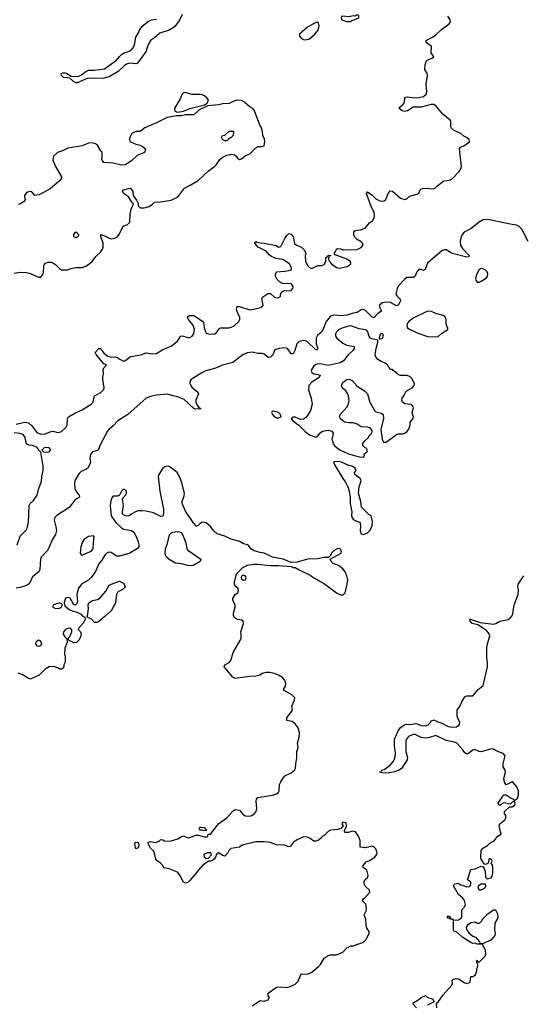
# Model space of a CAD drawing. Header units: inches. Extents: x 2106670 to 2322961, y 36024 to 224899.
# Tile 259 of 281: x 2261685 to 2266557, y 196245 to 205770. Entities that reach past the tile are written whole.
import ezdxf

# ---------------------------------------------------------------- set-up
doc = ezdxf.new("R2010")
doc.units = ezdxf.units.IN
doc.header["$MEASUREMENT"] = 0
doc.layers.add('C2169', color=7, linetype='Continuous')
doc.layers.add('C2260', color=7, linetype='Continuous')

msp = doc.modelspace()

# ---------------------------------------------------------------- linework, layer by layer
at = {"layer": 'C2169', "color": 5}
for points, elevation in [([(2262297.6, 200000), (2262314, 199990), (2262318, 199970), (2262303.5, 199936.5), (2262261, 199890), (2262252, 199870), (2262272, 199850), (2262278, 199830), (2262276, 199810), (2262261, 199770), (2262234, 199746), (2262210, 199742), (2262163.1, 199763.1), (2262158, 199770), (2262158, 199790), (2262170, 199802), (2262189.3, 199849.3), (2262189.3, 199869.3), (2262180.2, 199880.2), (2262164.7, 199884.7), (2262130, 199875.1), (2262107.7, 199850), (2262106.6, 199826.6), (2262121.1, 199801.1), (2262142, 199782), (2262144.7, 199750), (2262121, 199690), (2262118, 199630), (2262124.7, 199610), (2262123.6, 199556.4), (2262112, 199530), (2262112, 199510), (2262103.6, 199496.4), (2262091.6, 199488.4), (2262070, 199488), (2262057.2, 199497.2), (2262013.6, 199513.6), (2261970, 199509.2), (2261930, 199486), (2261871.8, 199428.2), (2261790, 199389), (2261770, 199397.2), (2261710, 199437), (2261668.7, 199450)], 40), ([(2262510.8, 200000), (2262450, 199949.2), (2262430, 199939), (2262410, 199939), (2262379, 199970), (2262338, 199990), (2262339.4, 200000)], 40), ([(2263935.3, 196230), (2264010, 196280.7), (2264050, 196276), (2264090, 196286.8), (2264102, 196310), (2264089, 196329), (2264084, 196350), (2264169.7, 196410.3), (2264207.5, 196412.5), (2264270, 196407), (2264310, 196419.5), (2264350, 196441.1), (2264380.5, 196470), (2264405.1, 196534.9), (2264410, 196538.8), (2264470, 196538), (2264510, 196557.4), (2264575.6, 196610), (2264593.6, 196630), (2264632, 196690), (2264670, 196717.1), (2264690, 196724), (2264750, 196724), (2264790, 196738.4), (2264810, 196750.6), (2264850, 196790.8), (2264864.7, 196795.3), (2264870, 196802), (2264890, 196811), (2264910.9, 196810.9), (2265010, 196846.7), (2265032.5, 196867.5), (2265065.6, 196930), (2265066.6, 196950), (2265042.9, 196982.9), (2265036.2, 197010), (2265034.5, 197070), (2265019, 197110), (2265037.2, 197150), (2265041.2, 197170), (2265038, 197198), (2265034, 197214), (2265010, 197235.3), (2265001.2, 197250), (2265010, 197264.7), (2265025.1, 197274.9), (2265072, 197330), (2265069.3, 197350), (2265030, 197384.5), (2265017.6, 197410), (2265016.2, 197430), (2265022.7, 197450), (2265050, 197471.3), (2265057, 197490), (2265044, 197544), (2265009.1, 197569.1), (2265009, 197589), (2265038, 197622), (2265070, 197635.5), (2265119.5, 197670), (2265137, 197690), (2265142, 197710), (2265130, 197748.7), (2265110, 197769), (2265090, 197775.3), (2265030, 197758), (2264984, 197764), (2264978, 197770), (2264978, 197830), (2264962, 197870), (2264933.6, 197913.6), (2264901, 197919), (2264867.3, 197907.3), (2264830, 197908), (2264826, 197930), (2264836.4, 197943.6), (2264846, 197970), (2264842, 198002), (2264810, 198006), (2264802, 197990), (2264814, 197970), (2264792.7, 197947.3), (2264763.6, 197936.4), (2264691.6, 197928.4), (2264670, 197918), (2264630, 197878), (2264611.6, 197868.4), (2264603.6, 197856.4), (2264572, 197830), (2264550, 197822), (2264530, 197822), (2264495.3, 197850), (2264470, 197862.7), (2264430, 197864), (2264370, 197835.3), (2264332, 197810), (2264303.6, 197776.4), (2264290, 197768), (2264245.6, 197785.6), (2264170, 197788.7), (2264109.6, 197809.6), (2264050, 197815.6), (2263970, 197815.6), (2263850, 197789.2), (2263830, 197781.2), (2263810, 197765.2), (2263727.1, 197752.9), (2263710, 197735.3), (2263698.8, 197710), (2263670, 197679), (2263650, 197685.2), (2263608.5, 197711.5), (2263587.3, 197692.7), (2263580.7, 197670), (2263566, 197650), (2263550, 197637.2), (2263530, 197629.2), (2263510, 197629), (2263450, 197585.2), (2263405.8, 197534.2), (2263390, 197509.2), (2263330, 197444), (2263310, 197424), (2263290, 197418), (2263266, 197430), (2263238, 197490), (2263210, 197522), (2263130, 197554), (2263084, 197564), (2263068, 197590), (2263048, 197610), (2263013.6, 197633.6), (2263002, 197650), (2262990, 197706), (2262978, 197730), (2262950, 197754), (2262929.5, 197790.5), (2262929.3, 197810), (2262950, 197819.1), (2262990, 197810.3), (2263010, 197812.7), (2263035.2, 197824.8), (2263050, 197838), (2263070, 197837.3), (2263087.2, 197827.2), (2263104.4, 197824.4), (2263150, 197827.6), (2263213.3, 197846.7), (2263250, 197867.7), (2263270, 197873.4), (2263310, 197856.3), (2263330, 197857.1), (2263390, 197881), (2263410, 197881), (2263473.6, 197866.4), (2263494.6, 197865.4), (2263506, 197870), (2263508, 197892), (2263530, 197891.3), (2263610, 197994.8), (2263689, 198050), (2263746.2, 198113.8), (2263770, 198128), (2263810, 198124), (2263843.9, 198083.9), (2263868.7, 198068.7), (2263904.7, 198064.7), (2263930, 198070.4), (2263957.6, 198090), (2263973.6, 198110), (2263979.6, 198139.6), (2263972.7, 198210), (2263977.2, 198230), (2263990, 198246), (2264130, 198268.2), (2264170, 198280.5), (2264185.2, 198290), (2264194.5, 198310), (2264199.6, 198370), (2264210, 198398.8), (2264230, 198430.8), (2264250, 198454), (2264310, 198482.8), (2264344, 198510), (2264353.2, 198530), (2264355.1, 198570), (2264367, 198630), (2264365.6, 198690), (2264379.3, 198730), (2264372.5, 198772.5), (2264387.8, 198830), (2264391.8, 198870), (2264379.3, 198919.3), (2264350, 198959), (2264320.2, 198980.2), (2264269.2, 198990), (2264270, 199016), (2264324, 199090), (2264319, 199130), (2264343.6, 199190), (2264346.6, 199210), (2264318.2, 199238.2), (2264242, 199282), (2264238, 199290), (2264256.5, 199323.5), (2264261.2, 199350), (2264250, 199382), (2264226.8, 199406.8), (2264189.3, 199429.3), (2264150, 199445.2), (2264106.4, 199453.6), (2264070, 199454), (2264030, 199444), (2264010, 199429.2), (2263970, 199419.3), (2263910, 199417), (2263770, 199398), (2263746.6, 199410), (2263662.7, 199510), (2263670, 199530.7), (2263710, 199551.3), (2263728.7, 199570), (2263748.7, 199650), (2263822, 199770), (2263828.7, 199790), (2263828.7, 199830), (2263824, 199850), (2263848.7, 199930), (2263848, 199950), (2263830, 199962), (2263791, 199969), (2263770, 199979.3), (2263759.3, 199990), (2263756, 200000)], 40), ([(2265719.3, 196210), (2265718, 196250), (2265722, 196258), (2265730, 196262), (2265782.9, 196337.1), (2265865.1, 196430), (2265873.2, 196450), (2265869, 196470), (2265875.3, 196484.7), (2265906.3, 196493.7), (2265930.6, 196490.6), (2265990, 196451.3), (2266013.2, 196446.8), (2266042, 196458), (2266050, 196514), (2266070, 196514), (2266095.3, 196530), (2266108, 196570), (2266108, 196590), (2266118, 196610), (2266118, 196638), (2266108, 196650), (2266106, 196670), (2266110, 196672), (2266118, 196658), (2266130, 196654), (2266189, 196710), (2266196, 196730), (2266192.7, 196767.3), (2266162, 196822), (2266147.3, 196827.3), (2266110, 196828), (2266090, 196835.3), (2266070, 196834), (2266050, 196842), (2265973.2, 196890), (2265910, 196945.2), (2265889.4, 196949.4), (2265882, 196962), (2265880.4, 197059.6), (2265930, 197061), (2265958, 197082), (2265963.7, 197090), (2265962, 197158), (2265990, 197191.3), (2265997, 197210), (2265989.4, 197250), (2265972.6, 197272.6), (2265928.6, 197308.6), (2265881.2, 197390), (2265890, 197410.7), (2265930, 197418), (2265950, 197401), (2265970, 197398), (2265990, 197387.3), (2266010, 197382.8), (2266035.1, 197384.9), (2266042, 197390), (2266048.7, 197410), (2266048, 197428), (2266018, 197450), (2266049.4, 197550), (2266090, 197554.9), (2266150, 197580.7), (2266170, 197574), (2266178.8, 197558.8), (2266186.8, 197530), (2266190, 197474), (2266210, 197454), (2266218, 197462), (2266246, 197470), (2266256.4, 197483.6), (2266262, 197510), (2266262, 197570), (2266258, 197590), (2266246, 197610), (2266255.3, 197630), (2266250, 197646), (2266230, 197655.3), (2266224.7, 197650), (2266219.6, 197620.4), (2266212.7, 197607.3), (2266190, 197598), (2266182, 197602), (2266150, 197649), (2266145.4, 197665.4), (2266148, 197732), (2266157.2, 197750), (2266210, 197780.5), (2266234.7, 197805.3), (2266274.2, 197825.8), (2266309.6, 197870.4), (2266342, 197890), (2266325.1, 197950), (2266324.8, 197975.2), (2266329.6, 197990.4), (2266378, 198030), (2266389.3, 198050), (2266389.2, 198070), (2266374, 198090), (2266374, 198110), (2266424.7, 198155.3), (2266450, 198154.8), (2266476, 198170), (2266478, 198198), (2266470, 198208), (2266450, 198202), (2266430, 198182), (2266370, 198194), (2266340.7, 198179.3), (2266330, 198168), (2266326, 198170), (2266318, 198178), (2266315.3, 198190), (2266360.2, 198259.8), (2266369.4, 198270.6), (2266390, 198270.7), (2266439.3, 198239.3), (2266462, 198230), (2266470, 198214), (2266500.2, 198239.8), (2266509.3, 198270), (2266509.1, 198309.1), (2266495.3, 198350), (2266454.6, 198394.6), (2266450, 198398), (2266390, 198368.7), (2266373.6, 198393.6), (2266367.3, 198430), (2266385.6, 198490), (2266380.7, 198510), (2266363.3, 198543.3), (2266361.7, 198570), (2266382, 198650), (2266362, 198670), (2266310, 198689.6), (2266270, 198711.8), (2266250, 198716.2), (2266150, 198686.3), (2266130, 198689.6), (2266089.4, 198709.4), (2266070, 198705.1), (2266030, 198673), (2266010, 198666), (2265990, 198678), (2265967.9, 198710), (2265912.5, 198770), (2265890, 198781.3), (2265810, 198796.8), (2265710, 198845.8), (2265650, 198824.7), (2265610, 198819.3), (2265570, 198827.7), (2265510, 198855.2), (2265490, 198856.3), (2265445, 198835), (2265426, 198810), (2265421.3, 198790), (2265420.2, 198690), (2265437.4, 198630), (2265434.6, 198610), (2265380.4, 198530), (2265354.8, 198510), (2265310, 198495.1), (2265250, 198482.6), (2265190, 198484), (2265168, 198490), (2265182, 198498), (2265188.7, 198510), (2265210, 198518), (2265270, 198557), (2265302.5, 198597.5), (2265314, 198626), (2265321.5, 198670), (2265309.9, 198750), (2265311.6, 198810), (2265346.3, 198890), (2265370, 198922), (2265410, 198951.5), (2265430, 198956.1), (2265470, 198951.1), (2265510, 198960.2), (2265530, 198958), (2265570, 198941), (2265610, 198938), (2265636.4, 198950), (2265658.2, 198970), (2265670, 198988.7), (2265690, 198997.4), (2265730, 198976.9), (2265770, 198963.9), (2265830, 198932.9), (2265870, 198924.9), (2265912, 198930), (2265937.4, 198950), (2265942, 198970), (2265916.5, 199030), (2265916.4, 199090), (2265947.2, 199132.8), (2265962.2, 199170), (2265990, 199218.4), (2266010, 199230.3), (2266070, 199230.8), (2266118.7, 199290), (2266169.6, 199330), (2266209.9, 199510.1), (2266211.1, 199550), (2266202.8, 199597.2), (2266205.7, 199690), (2266209.3, 199730.7), (2266232.5, 199810), (2266226.5, 199830), (2266200.1, 199860.1), (2266115.9, 199915.9), (2266062.4, 199930), (2266043.6, 199950), (2266044, 199964), (2266038, 199970), (2266050, 199971.3), (2266062.9, 199962.9), (2266139.4, 199939.4), (2266270, 199922.9), (2266291.3, 199928.7), (2266329.2, 199950.7), (2266410, 199967.2), (2266430, 199980.7), (2266444.4, 200000)], 20), ([(2265523.6, 196210), (2265488.7, 196250), (2265498.6, 196261.4), (2265546.6, 196290), (2265570, 196310.7), (2265610, 196331), (2265631.1, 196311.1), (2265676.9, 196296.9), (2265694, 196270), (2265630, 196235.3)], 20)]:
    msp.add_lwpolyline(points, dxfattribs=dict(at, elevation=elevation))
for points, elevation in [([(2261870, 199766.6), (2261842, 199750), (2261836.3, 199730), (2261850, 199714), (2261870, 199710.6), (2261890, 199717.3), (2261897.6, 199730), (2261890, 199759.3)], 40), ([(2263470, 197922), (2263450, 197928.7), (2263428.4, 197928.4), (2263424, 197950), (2263430, 197958), (2263440.2, 197959.8), (2263470, 197956), (2263491.3, 197930), (2263490, 197926)], 40), ([(2262810, 197748), (2262797.2, 197790), (2262799, 197801), (2262802, 197810), (2262810, 197813.4), (2262830, 197810.6), (2262838.8, 197790), (2262833, 197767), (2262830, 197758)], 40), ([(2263535.3, 197710), (2263502, 197710), (2263478.8, 197701.2), (2263464.9, 197690), (2263470.7, 197670.7), (2263490, 197656), (2263510, 197658), (2263541.2, 197690)], 40), ([(2266190, 197406), (2266150, 197406), (2266124.7, 197390), (2266118, 197370), (2266130, 197352), (2266150, 197352), (2266170, 197362), (2266190, 197374), (2266195.3, 197390)], 20), ([(2265878, 197062), (2265870, 197066), (2265852, 197068), (2265838, 197078), (2265830, 197078), (2265822, 197090), (2265824.7, 197095.3), (2265830, 197102), (2265850, 197091.3), (2265854, 197074), (2265874, 197070)], 20), ([(2266290, 197155.3), (2266270, 197155.3), (2266204.7, 197110), (2266162, 197070), (2266150, 197046), (2266130, 197026), (2266110, 197028), (2266090, 197039), (2266050, 197032.7), (2266016, 197010), (2266004.9, 196990), (2266008.1, 196968.1), (2266030, 196938), (2266070, 196904.7), (2266094, 196894), (2266134, 196850), (2266138, 196838), (2266170, 196832), (2266190, 196846), (2266250, 196867.3), (2266284, 196910), (2266288.7, 196930), (2266282, 196970), (2266284, 197030), (2266308.7, 197070), (2266312.7, 197090), (2266310, 197118)], 20)]:
    msp.add_lwpolyline(points, close=True, dxfattribs=dict(at, elevation=elevation))
at = {"layer": 'C2260', "color": 5}
for points, elevation in [([(2261650, 201857.2), (2261730, 201877.6), (2261770, 201869.1), (2261802.4, 201842.4), (2261850, 201775.6), (2261890, 201759.3), (2261930, 201763.8), (2261990, 201787), (2262010, 201788.5), (2262050, 201777.6), (2262070, 201778.7), (2262090, 201787.2), (2262130, 201825.3), (2262143.1, 201850), (2262146.2, 201910), (2262156.2, 201930), (2262216.9, 201963.1), (2262290, 201994.9), (2262375.1, 202050), (2262395.1, 202070), (2262407.8, 202132.2), (2262470, 202163.8), (2262496.2, 202190), (2262502, 202210), (2262488, 202290), (2262488, 202310), (2262497.2, 202350), (2262494, 202386), (2262498, 202402), (2262526, 202430), (2262500.2, 202440.2), (2262425.1, 202530), (2262416.2, 202550), (2262450, 202590.7), (2262470, 202591), (2262480.4, 202570), (2262502.6, 202542.6), (2262536.5, 202516.5), (2262570, 202506), (2262607.9, 202507.9), (2262630, 202504), (2262648.7, 202488.7), (2262690, 202468.5), (2262710, 202473), (2262751.3, 202508.7), (2262868, 202530), (2262910, 202548), (2262970, 202536.5), (2263010, 202540.3), (2263070, 202578.7), (2263150, 202613), (2263210, 202659.3), (2263236.2, 202703.8), (2263247.3, 202712.7), (2263270, 202710.4), (2263310, 202695.3), (2263330, 202696.9), (2263354, 202710), (2263370.6, 202730), (2263375.2, 202775.2), (2263359.3, 202819.3), (2263318, 202870), (2263309.2, 202890), (2263316.5, 202903.5), (2263328, 202910), (2263370, 202908.2), (2263453.3, 202853.3), (2263461.7, 202841.7), (2263470.3, 202790), (2263490, 202739.3), (2263510, 202730.4), (2263570, 202728.9), (2263590, 202743), (2263618.4, 202781.6), (2263630, 202788), (2263710, 202790.3), (2263730, 202794.9), (2263759.5, 202810), (2263803.6, 202850), (2263813.5, 202870), (2263813.3, 202890), (2263784.8, 202955.2), (2263781.6, 202970), (2263790, 202994.8), (2263810, 202995.5), (2263910, 202964.9), (2263948.8, 202968.8), (2264013.3, 202986.7), (2264027.5, 202992.5), (2264040.9, 203010), (2264026.6, 203073.4), (2264034.8, 203085.2), (2264081.5, 203118.5), (2264090, 203122.8), (2264110, 203121), (2264150, 203086.8), (2264170, 203081), (2264190, 203082), (2264208, 203092), (2264208, 203108), (2264215.3, 203130), (2264230, 203144.7), (2264249.2, 203150.8), (2264266.8, 203146.8), (2264310, 203150.8), (2264326, 203170), (2264329.3, 203190), (2264318, 203210), (2264310, 203215.6), (2264230, 203219.5), (2264207.3, 203227.3), (2264176.6, 203256.6), (2264161.2, 203290), (2264159, 203310), (2264170, 203331), (2264250, 203336.4), (2264310, 203348), (2264313, 203370), (2264296.3, 203410), (2264230, 203450.9), (2264161.4, 203461.4), (2264119.5, 203479.5), (2264097.2, 203497.2), (2264070, 203531.2), (2263992.7, 203570), (2263959, 203610), (2263960.2, 203619.8), (2263970, 203624.7), (2263978, 203618), (2264010, 203610.3), (2264051.5, 203608.5), (2264133, 203593), (2264164.9, 203584.9), (2264190, 203570.8), (2264210, 203577.3), (2264250, 203654.8), (2264270, 203682.8), (2264290, 203700.7), (2264310, 203694), (2264330, 203674), (2264344, 203604), (2264362, 203590), (2264411.3, 203570), (2264439.8, 203539.8), (2264452, 203510), (2264446, 203490), (2264450, 203434), (2264470, 203392), (2264490, 203372), (2264510, 203362), (2264568.4, 203391.6), (2264610, 203392), (2264630, 203402), (2264648, 203430), (2264646, 203470), (2264662, 203478), (2264670, 203492), (2264694, 203490), (2264678, 203482), (2264672.7, 203467.3), (2264672, 203450), (2264682, 203430), (2264701, 203410), (2264750, 203373.4), (2264774.8, 203365.2), (2264857.5, 203382.5), (2264889, 203410), (2264885.2, 203430), (2264850, 203455.1), (2264736.4, 203496.4), (2264728, 203510), (2264738, 203522), (2264749.6, 203550.4), (2264764.1, 203555.9), (2264790, 203554), (2264810, 203544), (2264823.4, 203543.4), (2264950, 203548.4), (2264990, 203566.8), (2265008.7, 203590), (2265002, 203610), (2264990, 203622), (2264950, 203644), (2264927.3, 203667.3), (2264918, 203690), (2264916, 203710), (2264919, 203721), (2264929.3, 203730.7), (2264983.2, 203736.8), (2265025.6, 203754.4), (2265070, 203804.7), (2265096.5, 203823.5), (2265112.3, 203847.7), (2265117.6, 203870), (2265115.4, 203910), (2265083.9, 203963.9), (2265046.6, 204070), (2265041.2, 204090), (2265050, 204104.7), (2265093.9, 204073.9), (2265130, 204037.1), (2265170, 204017.3), (2265190, 204016), (2265210, 204018), (2265228, 204030), (2265248, 204090), (2265270, 204116), (2265290, 204111), (2265370, 204044), (2265410, 204031), (2265430, 204038), (2265450, 204056), (2265470, 204066), (2265530, 204082.8), (2265542, 204090), (2265565.2, 204130), (2265583, 204137), (2265610, 204139.6), (2265686.8, 204133.2), (2265710, 204146), (2265734, 204170), (2265789, 204210), (2265842.9, 204217.1), (2265869.6, 204230.4), (2265937.2, 204302.8), (2265953.3, 204326.7), (2265958.4, 204350), (2265940.1, 204519.9), (2265950, 204536), (2265982, 204550), (2266035.3, 204590), (2266033.2, 204610), (2266007, 204630), (2265982.8, 204642.8), (2265951.9, 204670), (2265882.7, 204702.7), (2265861.1, 204721.1), (2265855.3, 204735.3), (2265856.5, 204790), (2265850, 204799), (2265777.2, 204857.2), (2265713.9, 204933.9), (2265690, 204948.6), (2265666, 204950), (2265570, 204925.7), (2265490, 204923.9), (2265435.5, 204890), (2265410, 204883.2), (2265385.6, 204890), (2265355.8, 204910), (2265368.7, 204930), (2265391.5, 204948.5), (2265407.9, 204970), (2265412.1, 205010), (2265418.9, 205021.1), (2265434.5, 205025.5), (2265510, 205015.1), (2265550, 205018.2), (2265591.6, 205028.4), (2265618.1, 205050), (2265622.7, 205070), (2265616, 205150), (2265628.6, 205230), (2265627, 205250), (2265605.2, 205290), (2265606.6, 205333.4), (2265615.8, 205364.2), (2265624.2, 205375.7), (2265679.7, 205400.3), (2265691.5, 205410), (2265667.1, 205450), (2265668.4, 205510), (2265618, 205550), (2265618, 205570), (2265678, 205602), (2265710, 205624.5), (2265765.5, 205674.5), (2265840.7, 205730), (2265853.7, 205750), (2265849, 205770), (2265826, 205806)], 20), ([(2263257.8, 205822.2), (2263230, 205766.2), (2263190, 205708.9), (2263170, 205691.7), (2263130, 205669.4), (2263039.5, 205640.5), (2262990, 205595.7), (2262949.6, 205570.4), (2262926.5, 205530), (2262910, 205464.7), (2262823.1, 205350), (2262810, 205344.2), (2262750, 205348.4), (2262718.9, 205341.1), (2262695.5, 205324.5), (2262638.3, 205270), (2262550, 205217.6), (2262490, 205203), (2262373.6, 205206.4), (2262338.3, 205201.7), (2262239.8, 205160.2), (2262230, 205159), (2262210, 205169), (2262170, 205204), (2262149.1, 205209.1), (2262108, 205210), (2262088, 205230), (2262086, 205250), (2262102, 205258), (2262124, 205256), (2262142, 205250), (2262183.5, 205223.5), (2262250, 205221.6), (2262283, 205237), (2262323.7, 205270), (2262350, 205282), (2262410, 205281.5), (2262504.2, 205295.8), (2262620.6, 205379.4), (2262650, 205415.8), (2262670, 205432.9), (2262696.2, 205450), (2262737.9, 205462.1), (2262763.2, 205476.8), (2262781.4, 205498.6), (2262794.1, 205525.9), (2262810, 205600.4), (2262835.4, 205644.6), (2262842.8, 205670), (2262870, 205708), (2262930, 205756.1), (2262962, 205770), (2263010, 205775.5)], 20), ([(2261630, 203319.1), (2261690, 203328), (2261750, 203325.5), (2261790, 203315.5), (2261850, 203284.9), (2261870, 203278.8), (2261890, 203281), (2261910, 203304.7), (2261916.2, 203323.8), (2261918, 203390), (2261929.6, 203410.4), (2261956.6, 203423.4), (2261990, 203424.9), (2261999.9, 203419.9), (2262030, 203400.7), (2262070, 203362.8), (2262090.9, 203350.9), (2262146, 203350), (2262193.3, 203366.7), (2262230, 203372.7), (2262290, 203374), (2262330, 203390.7), (2262385.2, 203430), (2262420.1, 203479.9), (2262470, 203526), (2262485.2, 203550), (2262492.3, 203570), (2262492.7, 203610), (2262468.7, 203670), (2262468.9, 203691.1), (2262530, 203671), (2262550, 203656), (2262570, 203651), (2262604.7, 203655.3), (2262630, 203671.3), (2262650, 203698), (2262686.8, 203773.2), (2262728, 203790), (2262749.1, 203810.9), (2262754, 203890), (2262763.1, 203936.9), (2262786, 203990), (2262770, 204006), (2262737.2, 204057.2), (2262689, 204090), (2262679, 204110), (2262690, 204124.7), (2262750, 204142), (2262756.9, 204136.9), (2262778, 204110), (2262782, 204070), (2262814, 204026), (2262831.1, 203991.1), (2262832, 203970), (2262851.6, 203951.6), (2262890, 203951.3), (2262936.5, 203963.5), (2262970, 203984.7), (2262990, 204004.7), (2263047.3, 204007.3), (2263150, 204025.5), (2263210, 204054.8), (2263230, 204074.8), (2263278, 204142), (2263335.3, 204170), (2263410, 204216), (2263511, 204309), (2263569.7, 204350.3), (2263589.7, 204370.3), (2263622.6, 204417.4), (2263644, 204436), (2263690, 204460.4), (2263730.7, 204470.7), (2263762, 204462), (2263778, 204450), (2263792, 204430), (2263810, 204418), (2263830, 204426), (2263870, 204456), (2263910, 204471.3), (2263969.3, 204530.7), (2263990, 204544.7), (2264030, 204544.7), (2264048.4, 204551.6), (2264058, 204590), (2264054, 204614), (2264038, 204650), (2264034, 204690), (2264021.2, 204730), (2264009.2, 204750), (2263956, 204890), (2263939, 204910), (2263910, 204926.6), (2263850, 204978.4), (2263830, 204987.6), (2263790, 204991.3), (2263756.7, 204983.3), (2263710, 204960.9), (2263650, 204957), (2263612.4, 204947.6), (2263504, 204936), (2263421.6, 204898.4), (2263371.1, 204848.9), (2263290, 204849), (2263250, 204841.2), (2263202, 204842), (2263110, 204824.5), (2263008.5, 204771.5), (2262896.7, 204723.3), (2262850.7, 204689.3), (2262810, 204689.2), (2262771.3, 204670), (2262751, 204630), (2262746, 204610), (2262751.6, 204591.6), (2262810, 204564.7), (2262850, 204556), (2262870, 204546.8), (2262890, 204530.8), (2262902, 204510), (2262892.8, 204487.2), (2262822.4, 204457.6), (2262770.4, 204409.6), (2262710, 204365.2), (2262670, 204362), (2262590, 204382), (2262498, 204390), (2262482, 204410), (2262480.2, 204420.2), (2262484, 204450), (2262482, 204490), (2262470, 204502), (2262436.5, 204556.5), (2262418, 204570), (2262390, 204579.3), (2262350, 204574.5), (2262290, 204549.5), (2262150, 204527), (2262098.3, 204501.7), (2262050, 204484.5), (2262010.7, 204450), (2262004.9, 204410), (2262030.8, 204350), (2262090.6, 204250.6), (2262084.7, 204230), (2262071.3, 204210), (2261978, 204130), (2261870, 204075.1), (2261830, 204068.7), (2261803.7, 204103.7), (2261790, 204109.3), (2261758.8, 204101.2), (2261746.2, 204093.8), (2261730.8, 204070), (2261731, 204050), (2261742, 204030), (2261722, 204010), (2261692, 203990), (2261670, 203982)], 40), ([(2266604.7, 203624.7), (2266543.3, 203743.3), (2266517.2, 203770), (2266490, 203782.3), (2266430, 203791.1), (2266230, 203834.9), (2266190, 203838.8), (2266170, 203835.6), (2266128.7, 203811.3), (2266051.2, 203748.8), (2265986.2, 203713.8), (2265966.9, 203693.1), (2265955.4, 203670), (2265946.7, 203626.8), (2265949.7, 203589.7), (2265970, 203558.4), (2266034.7, 203490), (2266030, 203476), (2266010, 203473.3), (2265870, 203509.9), (2265810, 203544.8), (2265790, 203543.1), (2265770, 203534), (2265630, 203416.1), (2265606.2, 203353.8), (2265590, 203344.2), (2265570, 203352.2), (2265550, 203354.3), (2265541.8, 203350), (2265525.7, 203330), (2265510, 203288.8), (2265490, 203276.5), (2265430, 203275.5), (2265410, 203261.3), (2265347.9, 203192.1), (2265336.4, 203170), (2265326.6, 203130), (2265328.1, 203110), (2265335.4, 203095.4), (2265367.3, 203067.3), (2265370.2, 203050), (2265350, 203010.9), (2265330, 203000.7), (2265273, 203033), (2265250, 203037.7), (2265210, 203035.5), (2265190, 203029.8), (2265167.2, 203010), (2265166.8, 202990), (2265183.7, 202950), (2265150, 202927.4), (2265110, 202886.8), (2265090, 202895.7), (2265035, 202955), (2265010, 202965.3), (2264990, 202963.2), (2264950, 202938.2), (2264910, 202932.5), (2264850, 202910.4), (2264790, 202905.2), (2264730, 202913), (2264710, 202908.8), (2264690, 202897.5), (2264649.6, 202850), (2264610, 202754.3), (2264566, 202714), (2264553.5, 202690), (2264554, 202634), (2264568, 202590), (2264563.6, 202576.4), (2264550, 202576.9), (2264470, 202653.3), (2264450, 202663.9), (2264430, 202666.6), (2264390, 202655.8), (2264365.7, 202634.3), (2264347.5, 202570), (2264330, 202538), (2264310, 202538.7), (2264276.4, 202590), (2264250, 202597.5), (2264194.8, 202590), (2264161.3, 202578.7), (2264149.1, 202570), (2264132.3, 202527.7), (2264110, 202505.3), (2264090, 202503.5), (2264050, 202534.8), (2264030, 202540.4), (2263990, 202542.3), (2263932.6, 202552.6), (2263890, 202548.5), (2263848.1, 202530), (2263745.3, 202454.7), (2263647.6, 202427.6), (2263579.8, 202400.2), (2263487.2, 202372.8), (2263446.6, 202353.4), (2263343.2, 202290), (2263331, 202270), (2263331, 202250), (2263340.2, 202230), (2263350, 202214.6), (2263408.3, 202168.3), (2263413.4, 202150), (2263390.4, 202090), (2263390.4, 202070), (2263400.3, 202040.3), (2263418, 202018), (2263438, 202010), (2263434, 202006), (2263390, 202002.9), (2263370, 202008), (2263274.7, 202094.7), (2263210, 202123.2), (2263169.3, 202130), (2263110, 202148.9), (2263010, 202137.7), (2262950, 202124.8), (2262910, 202108.1), (2262730, 201949.9), (2262633.4, 201890), (2262590, 201840.3), (2262549.6, 201810.4), (2262533.6, 201790), (2262461.3, 201650), (2262448.5, 201611.5), (2262437.6, 201602.4), (2262390, 201589.3), (2262370, 201565.2), (2262362, 201530), (2262370.4, 201490), (2262364.4, 201470), (2262339.5, 201430), (2262330, 201421.3), (2262279.8, 201400.2), (2262260.6, 201379.4), (2262220.8, 201319.2), (2262214.8, 201290), (2262219.2, 201230), (2262236.1, 201196.1), (2262259.6, 201170), (2262264.9, 201150), (2262240.3, 201139.7), (2262217.1, 201122.9), (2262163, 201050), (2262045.5, 200974.5), (2262025, 200955), (2262018.8, 200930), (2262035.5, 200864.5), (2262039.4, 200830), (2262030, 200789.6), (2262000.5, 200739.5), (2261970, 200667.8), (2261950, 200633), (2261892.1, 200570), (2261886.2, 200550), (2261881.1, 200450), (2261871.3, 200428.7), (2261810, 200379.3), (2261784.9, 200330), (2261770.6, 200310), (2261750, 200295.1), (2261690, 200277), (2261650, 200272)], 20), ([(2261661.4, 200690), (2261690, 200774.9), (2261748.3, 200831.7), (2261756.9, 200850), (2261771.1, 200910), (2261778, 201070), (2261786, 201090), (2261819.8, 201120.2), (2261855.1, 201170), (2261865.6, 201230), (2261897.4, 201302.6), (2261898.4, 201350), (2261910.8, 201410), (2261912.2, 201450), (2261888, 201588), (2261870, 201606), (2261853, 201633), (2261813.2, 201650), (2261770, 201655.6), (2261750, 201667), (2261737.3, 201730), (2261718.1, 201758.1), (2261687.4, 201767.4), (2261630, 201772.7)], 20), ([(2263756, 200000), (2263752.7, 200010), (2263752.7, 200030), (2263769, 200090), (2263768.9, 200108.9), (2263748, 200150), (2263748, 200170), (2263768.9, 200211.1), (2263798, 200230), (2263802, 200250), (2263795.3, 200270), (2263768.7, 200290), (2263762, 200310), (2263762, 200330), (2263782, 200410), (2263842, 200470), (2263890, 200494), (2263950, 200504), (2263984.5, 200504.5), (2264110, 200490.7), (2264190, 200490.8), (2264310, 200482), (2264330, 200472), (2264350, 200472), (2264387.1, 200447.1), (2264495.9, 200395.9), (2264531.3, 200370), (2264632.5, 200312.5), (2264750, 200227.3), (2264790, 200207.3), (2264812.7, 200207.3), (2264834.5, 200225.5), (2264854, 200310), (2264858.4, 200350), (2264850, 200388.7), (2264832.3, 200430), (2264810, 200459), (2264770, 200489.2), (2264718, 200510), (2264698, 200530), (2264687.3, 200552.7), (2264790, 200604.7), (2264795.3, 200610), (2264798, 200630), (2264786, 200650), (2264770, 200654), (2264750, 200648), (2264722, 200630), (2264702, 200610), (2264692, 200588), (2264672.7, 200567.3), (2264630, 200569), (2264570, 200556), (2264470, 200552.7), (2264370, 200522), (2264310, 200518), (2264232.3, 200552.3), (2264130, 200569.2), (2264049.3, 200609.3), (2264010, 200615.1), (2263952, 200632), (2263922, 200650), (2263900.4, 200680.4), (2263889, 200689), (2263850, 200701.2), (2263810, 200721.2), (2263730, 200745.2), (2263670, 200773.2), (2263595.5, 200795.5), (2263564.5, 200824.5), (2263530, 200869), (2263490, 200902), (2263450, 200908), (2263430, 200898), (2263410, 200878), (2263390, 200866), (2263378, 200890), (2263370, 200895.3), (2263290, 201015.3), (2263256.2, 201090), (2263256.2, 201110), (2263275.6, 201164.4), (2263278.7, 201190), (2263254.3, 201290), (2263231, 201351), (2263207, 201390), (2263176.8, 201416.8), (2263130, 201447.6), (2263108.8, 201451.2), (2263090, 201446), (2263070, 201431.8), (2263030.4, 201370), (2263025.7, 201350), (2263040.2, 201210), (2263074.8, 201034.8), (2263075.3, 200990), (2263070, 200968.7), (2263050, 200964.5), (2262979.8, 200999.8), (2262910, 201016.8), (2262870, 201020.4), (2262830, 201017.4), (2262806, 201010), (2262770.7, 200990), (2262750, 200972.3), (2262730, 200966), (2262710, 200969.3), (2262690, 200979.3), (2262680.9, 200990), (2262678.4, 201010), (2262688.3, 201070), (2262678, 201130), (2262680.7, 201139.3), (2262710, 201171), (2262719.5, 201190), (2262717, 201210), (2262710, 201219.3), (2262690, 201229), (2262671, 201210), (2262650.9, 201169.1), (2262630, 201161.2), (2262590, 201162), (2262575.5, 201144.5), (2262565.3, 201114.8), (2262559, 201070), (2262570.5, 200970.5), (2262610.7, 200910), (2262670, 200853.4), (2262690, 200843), (2262767.3, 200827.3), (2262790, 200811.3), (2262812.1, 200772.1), (2262828.2, 200730), (2262838.8, 200690), (2262836, 200670), (2262824, 200656), (2262750.4, 200609.6), (2262650, 200579), (2262621.2, 200581.2), (2262570, 200616), (2262550, 200619.3), (2262530, 200612.7), (2262508.6, 200591.4), (2262479, 200541), (2262450, 200505.2), (2262414.5, 200425.5), (2262373.7, 200370), (2262350, 200349.6), (2262286.4, 200313.6), (2262254.8, 200270), (2262238, 200210), (2262245.4, 200145.4), (2262239.1, 200120.9), (2262230, 200108), (2262208.7, 200108.7), (2262174, 200174), (2262150, 200181.2), (2262127.5, 200172.5), (2262114.8, 200130), (2262121, 200101), (2262163.6, 200063.6), (2262194, 200050), (2262230, 200042), (2262278, 200018), (2262290, 200004.7), (2262297.6, 200000)], 40), ([(2262339.4, 200000), (2262349.2, 200070), (2262348.7, 200110), (2262355.3, 200130), (2262389.4, 200150.6), (2262438.6, 200161.4), (2262463.7, 200176.3), (2262518, 200242), (2262550, 200298.8), (2262570, 200310.8), (2262650, 200338), (2262690, 200318), (2262706, 200290), (2262697.3, 200270), (2262671.3, 200250), (2262640.5, 200239.5), (2262630, 200228.7), (2262622, 200210), (2262610.8, 200130), (2262570.7, 200050), (2262510.8, 200000)], 40), ([(2266444.4, 200000), (2266450, 200007.4), (2266456.3, 200023.7), (2266468.4, 200110), (2266505.8, 200210), (2266510.9, 200250), (2266504.7, 200290), (2266507.4, 200310), (2266562.2, 200390)], 20)]:
    msp.add_lwpolyline(points, dxfattribs=dict(at, elevation=elevation))
for points, elevation in [([(2264950, 205818), (2264930, 205806), (2264910, 205808), (2264870, 205798), (2264810, 205806), (2264798, 205802), (2264794, 205790), (2264802, 205770), (2264810, 205764.7), (2264850, 205754), (2264890, 205754), (2264898, 205762), (2264910, 205764.7), (2264966, 205790), (2264966, 205810)], 40), ([(2264570, 205746), (2264550, 205742), (2264470, 205697.2), (2264391.3, 205630), (2264391.3, 205610), (2264411.3, 205590), (2264430, 205578.8), (2264450, 205574.8), (2264490, 205586.8), (2264539, 205630), (2264573.2, 205670), (2264582, 205710), (2264576.4, 205736.4)], 40), ([(2263290, 205065.2), (2263270, 205064), (2263253.7, 205046.3), (2263242, 205010), (2263182, 204910), (2263185.2, 204885.2), (2263210, 204874.8), (2263270, 204886.8), (2263330, 204910.5), (2263474, 204946), (2263498, 204962), (2263511.6, 204991.6), (2263495.8, 205015.8), (2263473.3, 205033.3), (2263450, 205044.2), (2263430, 205047.8), (2263350, 205046)], 40), ([(2263670, 204598), (2263646, 204610), (2263638, 204630), (2263646, 204650), (2263670, 204654), (2263710, 204692), (2263752.7, 204692.7), (2263751.3, 204650), (2263732, 204630), (2263704.7, 204615.3), (2263690, 204598)], 40), ([(2262230, 203659.3), (2262209.3, 203670), (2262210, 203692), (2262219, 203710), (2262230, 203717.3), (2262257.3, 203690), (2262246, 203670)], 40), ([(2266150, 203363.5), (2266126, 203350), (2266106.3, 203310), (2266094.9, 203270), (2266096.3, 203250), (2266110, 203230.8), (2266130, 203230.5), (2266150, 203239.5), (2266197, 203270), (2266211.5, 203290), (2266212.8, 203307.2), (2266206.3, 203330), (2266190, 203347.8), (2266170, 203360.4)], 40), ([(2265630, 202952.1), (2265490, 202882), (2265448.5, 202850), (2265434.9, 202830), (2265430.6, 202810), (2265436, 202790), (2265450, 202778.8), (2265530, 202740.7), (2265630, 202706.8), (2265730, 202702), (2265764.7, 202735.3), (2265827.3, 202772.7), (2265828, 202790), (2265819, 202799), (2265809.3, 202829.3), (2265809.3, 202870), (2265797.6, 202897.6), (2265782, 202910), (2265710, 202929.6), (2265668.3, 202948.3)], 40), ([(2264890, 202807.3), (2264870, 202807.1), (2264810.8, 202790), (2264770, 202771.2), (2264748.9, 202750), (2264740.3, 202730), (2264741.1, 202710), (2264753.7, 202690), (2264810, 202642), (2264850, 202620.2), (2264922, 202610), (2264922, 202590), (2264908.4, 202570), (2264867.4, 202532.6), (2264816.5, 202470), (2264785.5, 202450), (2264670, 202424), (2264610, 202437.5), (2264570, 202440.8), (2264550, 202436), (2264530, 202418.4), (2264510.6, 202390), (2264504.9, 202370), (2264510, 202358), (2264530, 202342.8), (2264570, 202338.8), (2264590.8, 202330), (2264582.8, 202310), (2264510, 202262.9), (2264483.1, 202230), (2264479.5, 202190), (2264504, 202110), (2264513, 202050), (2264497.6, 201990), (2264470, 201940.9), (2264450, 201919.5), (2264430, 201906.6), (2264402.5, 201902.5), (2264350, 201926), (2264330, 201924), (2264311.3, 201910), (2264326.8, 201890), (2264386.4, 201846.4), (2264450, 201783), (2264490, 201755.5), (2264548.7, 201731.3), (2264564, 201736), (2264589.2, 201770), (2264615.3, 201790), (2264670, 201799.3), (2264704.7, 201790), (2264716, 201770), (2264704.7, 201710), (2264714, 201690), (2264714, 201670), (2264723.6, 201663.6), (2264726, 201650), (2264782, 201610), (2264866, 201570), (2264970, 201542.4), (2265010, 201538), (2265022, 201550), (2265018, 201570), (2265046, 201590), (2265046, 201610), (2265042, 201622), (2265027.3, 201627.3), (2265006, 201650), (2265006, 201670), (2265023.1, 201696.9), (2265058, 201730), (2265069.3, 201750.7), (2265082, 201758), (2265096.4, 201783.6), (2265096.4, 201796.4), (2265078, 201818), (2265050, 201828.7), (2264990, 201832.7), (2264950, 201856), (2264910, 201869.4), (2264869.5, 201869.5), (2264830, 201877.2), (2264810, 201889), (2264789.3, 201910), (2264779.3, 201930), (2264783.7, 201950), (2264854.3, 202025.7), (2264866.9, 202053.1), (2264873.8, 202086.2), (2264865.1, 202130), (2264855.1, 202155.1), (2264839, 202179), (2264805.6, 202210), (2264797.6, 202230), (2264810, 202260.5), (2264850, 202290.4), (2264872.2, 202292.2), (2264899.9, 202279.9), (2264950, 202226), (2265019.9, 202179.9), (2265050.5, 202150.5), (2265071, 202070), (2265116, 201990), (2265130, 201976), (2265184.7, 201964.7), (2265202, 201950), (2265206, 201910), (2265178, 201810), (2265191.3, 201711.3), (2265204.7, 201684.7), (2265210, 201682), (2265230, 201684.7), (2265330, 201758), (2265350, 201764.7), (2265390, 201764.7), (2265410, 201771.3), (2265430, 201784.7), (2265448.7, 201810), (2265462, 201850), (2265464, 201876), (2265488, 201910), (2265493.6, 201926.4), (2265482, 201970), (2265494.6, 202014.6), (2265488.7, 202030), (2265470, 202048.7), (2265410, 202053.2), (2265389.2, 202070), (2265382.7, 202090), (2265386, 202110), (2265401.2, 202130), (2265423.7, 202176.3), (2265482, 202210), (2265502, 202230), (2265504, 202250), (2265478.6, 202298.6), (2265458.6, 202318.6), (2265430, 202329.2), (2265370, 202329), (2265350, 202335.3), (2265330, 202355.3), (2265296.4, 202376.4), (2265290, 202386), (2265270, 202386), (2265242, 202430), (2265215.3, 202450), (2265182.9, 202462.9), (2265150, 202484), (2265129.3, 202510), (2265123.7, 202530), (2265133.3, 202590), (2265149.2, 202650), (2265148.7, 202668.7), (2265090, 202682), (2265079.3, 202690), (2265065.7, 202705.7), (2265051.6, 202750), (2265042.3, 202762.3), (2265029.8, 202769.8), (2264970, 202780.9)], 40), ([(2265190, 202736), (2265178, 202730), (2265170, 202718), (2265162, 202690), (2265163.6, 202683.6), (2265170, 202682), (2265190, 202686.8), (2265204, 202710), (2265199, 202730)], 40), ([(2264130, 201982), (2264122.8, 201977.2), (2264121, 201970), (2264130.8, 201950), (2264150, 201928.4), (2264170, 201919.3), (2264190, 201919.1), (2264210, 201926.8), (2264213.2, 201930), (2264209.2, 201950), (2264188.7, 201970), (2264150, 201980.9)], 40), ([(2261930, 201633.3), (2261921, 201630), (2261902, 201610), (2261902, 201602), (2261914, 201590), (2261950, 201588), (2261970, 201590.8), (2261986, 201610), (2261970, 201629.2)], 20), ([(2264765, 201495.1), (2264726.9, 201493.1), (2264721, 201490), (2264727.7, 201470), (2264810, 201331), (2264836.7, 201296.7), (2264858.8, 201250), (2264870.8, 201210), (2264880.7, 201150), (2264880.7, 201090), (2264898.8, 201010), (2264895.3, 200975.3), (2264901, 200950), (2264910, 200938), (2264930, 200924.7), (2264970.9, 200910.9), (2264978.8, 200898.8), (2264982.8, 200870), (2264978.8, 200830), (2264990, 200798), (2265010, 200790.8), (2265050, 200807.7), (2265072.7, 200830), (2265096, 200870), (2265097.2, 200917.2), (2265086, 200970), (2265063.1, 200983.1), (2264992.9, 201052.9), (2264985.2, 201110), (2264962.7, 201190), (2264969.2, 201250), (2264988.7, 201310), (2264982, 201330), (2264928.7, 201370), (2264924, 201390), (2264941.2, 201410), (2264930, 201431.3), (2264897.2, 201450), (2264870, 201457.7), (2264799.3, 201490)], 40), ([(2263350, 200487.8), (2263310, 200491.5), (2263250, 200507.8), (2263193.8, 200513.8), (2263130, 200546.6), (2263106, 200570), (2263096, 200590), (2263092.7, 200610), (2263096, 200650), (2263115.6, 200704.4), (2263134.5, 200785.5), (2263154.2, 200805.8), (2263167.5, 200812.5), (2263210, 200820.5), (2263230, 200817.3), (2263248, 200808), (2263260.7, 200790), (2263277.3, 200750), (2263290.8, 200710), (2263302.8, 200650), (2263310, 200638), (2263436, 200550), (2263430.5, 200529.5), (2263370, 200491.8)], 40), ([(2262398, 200778), (2262350, 200769.2), (2262330, 200759.3), (2262310, 200745.2), (2262290, 200714), (2262275.5, 200670), (2262271, 200611), (2262278, 200598), (2262290, 200591.3), (2262310, 200601), (2262375.3, 200630), (2262397.2, 200650), (2262398, 200710), (2262406, 200766)], 40), ([(2263850, 200395.3), (2263831.6, 200388.4), (2263826.8, 200373.2), (2263830, 200362), (2263850, 200347.3), (2263870, 200352), (2263876, 200370), (2263870, 200388)], 40), ([(2262070, 200129), (2262012, 200110), (2262002.8, 200090), (2262030, 200074.8), (2262070, 200078.8), (2262088.7, 200090), (2262098, 200110), (2262084, 200124)], 40)]:
    msp.add_lwpolyline(points, close=True, dxfattribs=dict(at, elevation=elevation))

doc.saveas('drawing.dxf')
